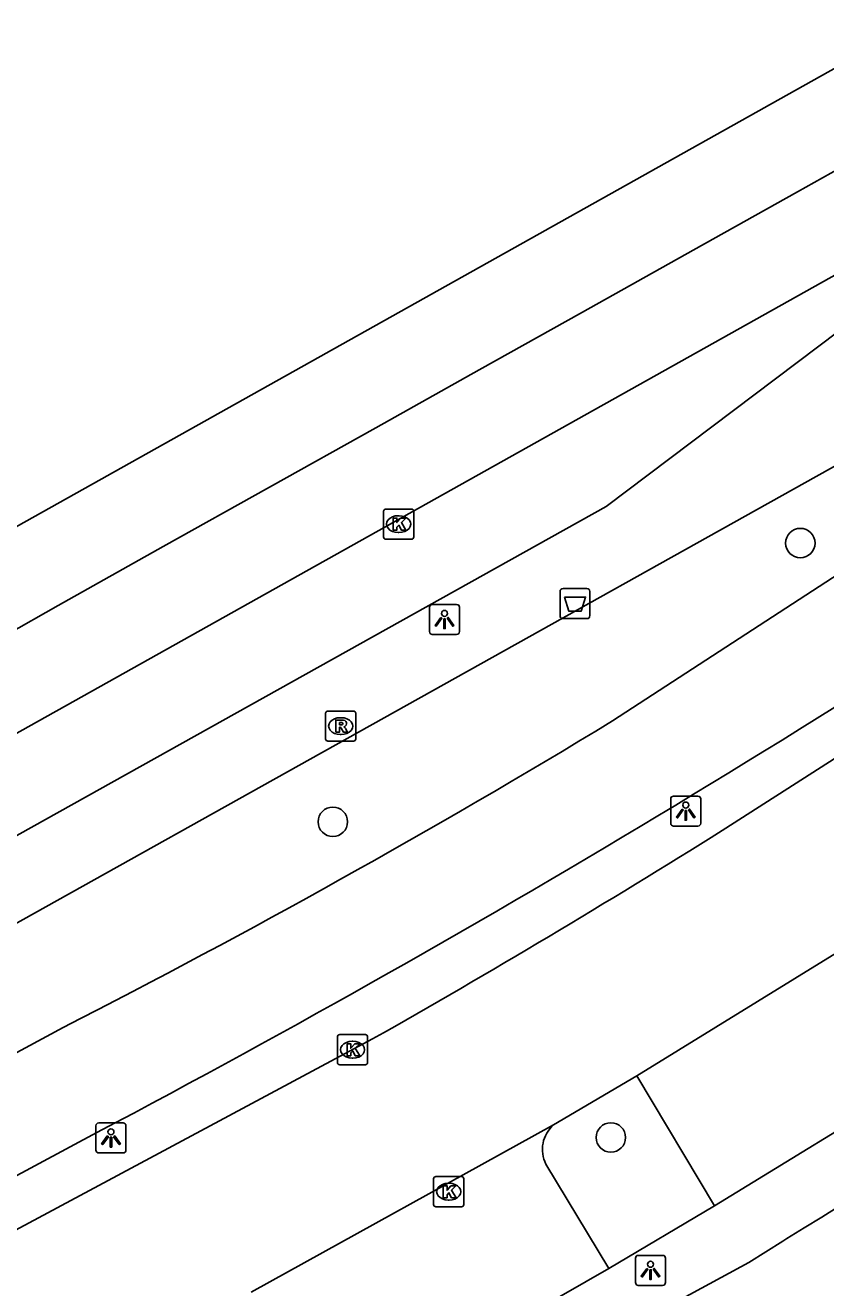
# Model space of a CAD drawing. Extents: x 157793 to 159380, y 380882 to 382313.
# Drawn here: x 159080.05 to 159106.63, y 382094.49 to 382136.4 of the extents above; entities that cross this region are included whole.
import ezdxf

# ---------------------------------------------------------------- set-up
doc = ezdxf.new("R2010")
doc.units = 0
for name, color, linetype in [('IMGEO_Afvalbak', 7, 'Continuous'), ('IMGEO_Boom', 7, 'Continuous'), ('IMGEO_Fietspad_gesloten', 7, 'Continuous'), ('IMGEO_Kolk', 7, 'Continuous'), ('IMGEO_Lichtpunt', 7, 'Continuous'), ('IMGEO_OVBaan_gesloten', 7, 'Continuous'), ('IMGEO_Parkeervlak_open', 7, 'Continuous'), ('IMGEO_Rijbaan_lokaal_open', 7, 'Continuous'), ('IMGEO_Rijbaan_regionaal_gesloten', 7, 'Continuous'), ('IMGEO_Rioolput', 7, 'Continuous'), ('IMGEO_Voetpad_open', 7, 'Continuous')]:
    doc.layers.add(name, color=color, linetype=linetype)

msp = doc.modelspace()

# ---------------------------------------------------------------- linework, layer by layer
at = {"layer": 'IMGEO_Afvalbak'}
for p, q in [((159097.808, 382116.804), (159097.808, 382117.604)), ((159097.808, 382117.604), (159097.808, 382116.804)), ((159097.908, 382117.704), (159098.698, 382117.704)), ((159098.698, 382117.704), (159097.908, 382117.704)), ((159098.798, 382117.604), (159098.798, 382116.804)), ((159098.798, 382116.804), (159098.798, 382117.604)), ((159098.698, 382116.704), (159097.908, 382116.704)), ((159097.908, 382116.704), (159098.698, 382116.704))]:
    msp.add_line(p, q, dxfattribs=at)
msp.add_lwpolyline([(159097.951, 382117.418), (159098.655, 382117.418), (159098.506, 382116.948), (159098.1, 382116.948), (159097.951, 382117.418)], dxfattribs=at)
for centre, start, end in [((159097.908, 382117.604), 90, 180), ((159097.908, 382117.604), 90, 180), ((159098.698, 382117.604), 0, 90), ((159098.698, 382117.604), 360, 90), ((159097.908, 382116.804), 180, 270), ((159097.908, 382116.804), 180, 270), ((159098.698, 382116.804), 270, 0), ((159098.698, 382116.804), 270, 0)]:
    msp.add_arc(centre, 0.1, start, end, dxfattribs=at)
at = {"layer": 'IMGEO_Boom'}
for centre in [(159105.784, 382119.211), (159090.266, 382109.959), (159099.495, 382099.479)]:
    msp.add_circle(centre, 0.489, dxfattribs=at)
at = {"layer": 'IMGEO_Fietspad_gesloten'}
for points in [[(159123.08, 382128.667), (159114.348, 382122.932), (159099.553, 382113.308)], [(159081.307, 382103.128), (159060.6, 382091.948)], [(159059.612, 382087.377), (159082.434, 382099.642)]]:
    msp.add_lwpolyline(points, dxfattribs=at)
for centre, radius, start, end in [((158904.25, 382436.953), 381.482, 297.84516, 304.47691), ((158952.368, 382355.672), 283.555, 297.04709, 301.26988)]:
    msp.add_arc(centre, radius, start, end, dxfattribs=at)
at = {"layer": 'IMGEO_Kolk'}
for p, q in [((159091.948, 382119.414), (159091.948, 382120.266)), ((159092.023, 382120.34), (159092.875, 382120.34)), ((159092.949, 382120.266), (159092.949, 382119.414)), ((159092.436, 382120.12), (159092.461, 382120.12)), ((159092.459, 382119.56), (159092.434, 382119.56)), ((159092.875, 382119.34), (159092.023, 382119.34)), ((159090.418, 382101.966), (159090.418, 382102.818)), ((159090.493, 382102.892), (159091.345, 382102.892)), ((159090.906, 382102.672), (159090.931, 382102.672)), ((159091.419, 382102.818), (159091.419, 382101.966)), ((159091.345, 382101.892), (159090.493, 382101.892)), ((159090.929, 382102.112), (159090.904, 382102.112)), ((159093.611, 382097.252), (159093.611, 382098.104)), ((159093.686, 382098.178), (159094.538, 382098.178)), ((159094.612, 382098.104), (159094.612, 382097.252)), ((159094.099, 382097.958), (159094.124, 382097.958)), ((159094.538, 382097.178), (159093.686, 382097.178)), ((159094.122, 382097.398), (159094.097, 382097.398))]:
    msp.add_line(p, q, dxfattribs=at)
for points in [[(159091.948, 382119.414), (159091.948, 382120.266)], [(159092.023, 382120.34), (159092.875, 382120.34)], [(159092.949, 382120.266), (159092.949, 382119.414)], [(159092.269, 382120.04), (159092.392, 382120.04), (159092.392, 382119.889), (159092.522, 382120.04), (159092.686, 382120.04), (159092.54, 382119.889), (159092.693, 382119.64), (159092.541, 382119.64), (159092.456, 382119.804), (159092.392, 382119.737), (159092.392, 382119.64), (159092.269, 382119.64), (159092.269, 382120.04)], [(159092.875, 382119.34), (159092.023, 382119.34)], [(159090.418, 382101.966), (159090.418, 382102.818)], [(159090.493, 382102.892), (159091.345, 382102.892)], [(159091.419, 382102.818), (159091.419, 382101.966)], [(159090.739, 382102.592), (159090.862, 382102.592), (159090.862, 382102.441), (159090.992, 382102.592), (159091.156, 382102.592), (159091.01, 382102.441), (159091.163, 382102.192), (159091.011, 382102.192), (159090.926, 382102.356), (159090.862, 382102.289), (159090.862, 382102.192), (159090.739, 382102.192), (159090.739, 382102.592)], [(159091.345, 382101.892), (159090.493, 382101.892)], [(159093.611, 382097.252), (159093.611, 382098.104)], [(159093.686, 382098.178), (159094.538, 382098.178)], [(159094.612, 382098.104), (159094.612, 382097.252)], [(159093.932, 382097.878), (159094.055, 382097.878), (159094.055, 382097.727), (159094.185, 382097.878), (159094.349, 382097.878), (159094.203, 382097.727), (159094.356, 382097.478), (159094.204, 382097.478), (159094.119, 382097.642), (159094.055, 382097.575), (159094.055, 382097.478), (159093.932, 382097.478), (159093.932, 382097.878)], [(159094.538, 382097.178), (159093.686, 382097.178)]]:
    msp.add_lwpolyline(points, dxfattribs=at)
for centre, start, end in [((159092.025, 382120.264), 91.552, 178.448), ((159092.025, 382120.264), 91.552, 178.448), ((159092.873, 382120.264), 1.552, 88.448), ((159092.873, 382120.264), 1.552, 88.448), ((159092.025, 382119.416), 181.552, 268.448), ((159092.025, 382119.416), 181.552, 268.448), ((159092.873, 382119.416), 271.552, 358.448), ((159092.873, 382119.416), 271.552, 358.448), ((159090.495, 382102.816), 91.552, 178.448), ((159090.495, 382102.816), 91.552, 178.448), ((159091.343, 382102.816), 1.552, 88.448), ((159091.343, 382102.816), 1.552, 88.448), ((159090.495, 382101.968), 181.552, 268.448), ((159090.495, 382101.968), 181.552, 268.448), ((159091.343, 382101.968), 271.552, 358.448), ((159091.343, 382101.968), 271.552, 358.448), ((159093.688, 382098.102), 91.552, 178.448), ((159093.688, 382098.102), 91.552, 178.448), ((159094.536, 382098.102), 1.552, 88.448), ((159094.536, 382098.102), 1.552, 88.448), ((159093.688, 382097.254), 181.552, 268.448), ((159093.688, 382097.254), 181.552, 268.448), ((159094.536, 382097.254), 271.552, 358.448), ((159094.536, 382097.254), 271.552, 358.448)]:
    msp.add_arc(centre, 0.0765, start, end, dxfattribs=at)
for centre, major_axis, ratio, start_param, end_param in [((159092.435, 382119.84), (-0.387, 0.002), 0.722429, 4.712389, 7.853982), ((159092.46, 382119.84), (-0.39, 0.002), 0.717154, 1.570796, 4.712389), ((159090.905, 382102.392), (-0.387, 0.002), 0.722429, 4.712389, 7.853982), ((159090.93, 382102.392), (-0.39, 0.002), 0.717154, 1.570796, 4.712389), ((159094.098, 382097.678), (-0.387, 0.002), 0.722429, 4.712389, 7.853982), ((159094.123, 382097.678), (-0.39, 0.002), 0.717154, 1.570796, 4.712389)]:
    msp.add_ellipse(centre, major_axis=major_axis, ratio=ratio, start_param=start_param, end_param=end_param, dxfattribs=at)
at = {"layer": 'IMGEO_Lichtpunt'}
for p, q in [((159093.473, 382117.079), (159093.473, 382116.272)), ((159093.473, 382117.079), (159093.473, 382116.272)), ((159094.375, 382117.174), (159093.567, 382117.174)), ((159094.375, 382117.174), (159093.567, 382117.174)), ((159094.469, 382116.272), (159094.469, 382117.079)), ((159094.469, 382116.272), (159094.469, 382117.079)), ((159093.567, 382116.178), (159094.375, 382116.178)), ((159093.567, 382116.178), (159094.375, 382116.178)), ((159101.482, 382110.715), (159101.482, 382109.908)), ((159101.482, 382110.715), (159101.482, 382109.908)), ((159102.384, 382110.81), (159101.576, 382110.81)), ((159102.384, 382110.81), (159101.576, 382110.81)), ((159102.478, 382109.908), (159102.478, 382110.715)), ((159102.478, 382109.908), (159102.478, 382110.715)), ((159101.576, 382109.814), (159102.384, 382109.814)), ((159101.576, 382109.814), (159102.384, 382109.814)), ((159082.4, 382099.867), (159082.4, 382099.06)), ((159082.4, 382099.867), (159082.4, 382099.06)), ((159083.302, 382099.962), (159082.494, 382099.962)), ((159083.302, 382099.962), (159082.494, 382099.962)), ((159083.396, 382099.06), (159083.396, 382099.867)), ((159083.396, 382099.06), (159083.396, 382099.867)), ((159082.494, 382098.966), (159083.302, 382098.966)), ((159082.494, 382098.966), (159083.302, 382098.966)), ((159101.214, 382095.564), (159100.406, 382095.564)), ((159101.214, 382095.564), (159100.406, 382095.564)), ((159100.312, 382095.469), (159100.312, 382094.662)), ((159100.312, 382095.469), (159100.312, 382094.662)), ((159101.308, 382094.662), (159101.308, 382095.469)), ((159101.308, 382094.662), (159101.308, 382095.469)), ((159100.406, 382094.568), (159101.214, 382094.568)), ((159100.406, 382094.568), (159101.214, 382094.568))]:
    msp.add_line(p, q, dxfattribs=at)
for points in [[(159093.847, 382116.743), (159093.886, 382116.715), (159093.698, 382116.453), (159093.66, 382116.48), (159093.847, 382116.743)], [(159093.949, 382116.695), (159093.996, 382116.695), (159093.996, 382116.373), (159093.949, 382116.373), (159093.949, 382116.695)], [(159094.059, 382116.715), (159094.097, 382116.742), (159094.284, 382116.48), (159094.245, 382116.452), (159094.059, 382116.715)], [(159101.856, 382110.379), (159101.895, 382110.351), (159101.707, 382110.089), (159101.669, 382110.116), (159101.856, 382110.379)], [(159101.958, 382110.331), (159102.005, 382110.331), (159102.005, 382110.009), (159101.958, 382110.009), (159101.958, 382110.331)], [(159102.068, 382110.351), (159102.106, 382110.378), (159102.293, 382110.116), (159102.254, 382110.088), (159102.068, 382110.351)], [(159082.774, 382099.531), (159082.813, 382099.503), (159082.625, 382099.241), (159082.587, 382099.268), (159082.774, 382099.531)], [(159082.876, 382099.483), (159082.923, 382099.483), (159082.923, 382099.161), (159082.876, 382099.161), (159082.876, 382099.483)], [(159082.986, 382099.503), (159083.024, 382099.53), (159083.211, 382099.268), (159083.172, 382099.24), (159082.986, 382099.503)], [(159100.686, 382095.133), (159100.725, 382095.105), (159100.537, 382094.843), (159100.499, 382094.87), (159100.686, 382095.133)], [(159100.788, 382095.085), (159100.835, 382095.085), (159100.835, 382094.763), (159100.788, 382094.763), (159100.788, 382095.085)], [(159100.898, 382095.105), (159100.936, 382095.132), (159101.123, 382094.87), (159101.084, 382094.842), (159100.898, 382095.105)]]:
    msp.add_lwpolyline(points, dxfattribs=at)
for centre in [(159093.972, 382116.877), (159101.981, 382110.513), (159082.899, 382099.665), (159100.811, 382095.267)]:
    msp.add_circle(centre, 0.0994, dxfattribs=at)
for centre, start, end in [((159093.567, 382117.079), 90, 180), ((159093.567, 382117.079), 90, 180), ((159094.375, 382117.079), 0, 90), ((159094.375, 382117.079), 0, 90), ((159093.567, 382116.272), 180, 270), ((159093.567, 382116.272), 180, 270), ((159094.375, 382116.272), 270, 0), ((159094.375, 382116.272), 270, 360), ((159101.576, 382110.715), 90, 180), ((159101.576, 382110.715), 90, 180), ((159102.384, 382110.715), 0, 90), ((159102.384, 382110.715), 0, 90), ((159101.576, 382109.908), 180, 270), ((159101.576, 382109.908), 180, 270), ((159102.384, 382109.908), 270, 0), ((159102.384, 382109.908), 270, 360), ((159082.494, 382099.867), 90, 180), ((159082.494, 382099.867), 90, 180), ((159083.302, 382099.867), 0, 90), ((159083.302, 382099.867), 0, 90), ((159082.494, 382099.06), 180, 270), ((159082.494, 382099.06), 180, 270), ((159083.302, 382099.06), 270, 0), ((159083.302, 382099.06), 270, 360), ((159100.406, 382095.469), 90, 180), ((159100.406, 382095.469), 90, 180), ((159101.214, 382095.469), 0, 90), ((159101.214, 382095.469), 0, 90), ((159100.406, 382094.662), 180, 270), ((159100.406, 382094.662), 180, 270), ((159101.214, 382094.662), 270, 0), ((159101.214, 382094.662), 270, 360)]:
    msp.add_arc(centre, 0.0946, start, end, dxfattribs=at)
at = {"layer": 'IMGEO_OVBaan_gesloten'}
for points in [[(159053.654, 382098.278), (159117.444, 382133.991)], [(159113.412, 382131.035), (159099.338, 382120.429), (159078.435, 382108.767), (159053.654, 382098.278)]]:
    msp.add_lwpolyline(points, dxfattribs=at)
at = {"layer": 'IMGEO_Parkeervlak_open'}
msp.add_lwpolyline([(159097.334, 382098.593), (159099.43, 382095.129)], dxfattribs=at)
msp.add_arc((159098.315, 382099.075), 1.093, 131.4159, 206.1506, dxfattribs=at)
at = {"layer": 'IMGEO_Rijbaan_lokaal_open'}
for points in [[(159125.158, 382123.903), (159112.651, 382115.726), (159103.186, 382109.665)], [(159100.361, 382101.529), (159106.983, 382105.612)], [(159091.584, 382102.748), (159059.378, 382085.501)], [(159097.592, 382099.894), (159100.361, 382101.529)], [(159087.552, 382094.343), (159097.592, 382099.894)]]:
    msp.add_lwpolyline(points, dxfattribs=at)
msp.add_arc((158941.396, 382367.85), 304.689, 299.53287, 302.07311, dxfattribs=at)
at = {"layer": 'IMGEO_Rijbaan_regionaal_gesloten'}
for points in [[(159053.409, 382105), (159130.172, 382148.002)], [(159116.364, 382136.845), (159112.74, 382134.818), (159109.288, 382132.887), (159105.692, 382130.876), (159102.229, 382128.938), (159098.55, 382126.881), (159095.119, 382124.961), (159091.688, 382123.042), (159088.163, 382121.07), (159084.637, 382119.098), (159081.142, 382117.143), (159077.708, 382115.192)]]:
    msp.add_lwpolyline(points, dxfattribs=at)
at = {"layer": 'IMGEO_Rioolput'}
for p, q in [((159090.025, 382112.709), (159090.025, 382113.561)), ((159090.1, 382113.635), (159090.952, 382113.635)), ((159091.026, 382113.561), (159091.026, 382112.709)), ((159090.513, 382113.415), (159090.538, 382113.415)), ((159090.536, 382112.855), (159090.511, 382112.855)), ((159090.952, 382112.635), (159090.1, 382112.635))]:
    msp.add_line(p, q, dxfattribs=at)
for points in [[(159090.025, 382112.709), (159090.025, 382113.561)], [(159090.1, 382113.635), (159090.952, 382113.635)], [(159091.026, 382113.561), (159091.026, 382112.709)], [(159090.614, 382113.333), (159090.362, 382113.335), (159090.362, 382112.935)], [(159090.362, 382112.935), (159090.486, 382112.935), (159090.486, 382113.097), (159090.497, 382113.097)], [(159090.54, 382113.254), (159090.486, 382113.254), (159090.486, 382113.173)], [(159090.486, 382113.173), (159090.538, 382113.173)], [(159090.544, 382113.068), (159090.615, 382112.935), (159090.755, 382112.935), (159090.69, 382113.061)], [(159090.952, 382112.635), (159090.1, 382112.635)]]:
    msp.add_lwpolyline(points, dxfattribs=at)
for centre, radius, start, end in [((159090.102, 382113.559), 0.0765, 91.552, 178.448), ((159090.102, 382113.559), 0.0765, 91.552, 178.448), ((159090.95, 382113.559), 0.0765, 1.552, 88.448), ((159090.95, 382113.559), 0.0765, 1.552, 88.448), ((159090.496, 382113.044), 0.0533, 26.0293, 88.6989), ((159090.522, 382113.362), 0.19, 274.7715, 282.9687), ((159090.546, 382113.158), 0.0964, 77.0061, 93.1865), ((159090.56, 382113.215), 0.0378, 276.6634, 79.6772), ((159090.613, 382113.223), 0.109, 350.3612, 89.416), ((159090.611, 382113.223), 0.112, 277.5842, 350.9817), ((159090.595, 382113.008), 0.108, 29.5134, 73.7905), ((159090.102, 382112.711), 0.0765, 181.552, 268.448), ((159090.102, 382112.711), 0.0765, 181.552, 268.448), ((159090.95, 382112.711), 0.0765, 271.552, 358.448), ((159090.95, 382112.711), 0.0765, 271.552, 358.448)]:
    msp.add_arc(centre, radius, start, end, dxfattribs=at)
for centre, major_axis, ratio, start_param, end_param in [((159090.512, 382113.135), (-0.387, 0.002), 0.722429, 4.712389, 7.853982), ((159090.537, 382113.135), (-0.39, 0.002), 0.717154, 1.570796, 4.712389)]:
    msp.add_ellipse(centre, major_axis=major_axis, ratio=ratio, start_param=start_param, end_param=end_param, dxfattribs=at)
at = {"layer": 'IMGEO_Voetpad_open'}
for points in [[(159123.08, 382128.667), (159121.978, 382130.171), (159077.514, 382105.337), (159077.301, 382105.717), (159058.563, 382097.762)], [(159100.361, 382101.529), (159102.938, 382097.207)], [(159102.938, 382097.207), (159109.698, 382101.345)], [(159102.938, 382097.207), (159099.43, 382095.129)], [(159105.336, 382096.12), (159105.2, 382096.034), (159104.078, 382095.324), (159088.796, 382087.041), (159080.569, 382082.617), (159059.326, 382071.195)], [(159099.43, 382095.129), (159097.089, 382093.789), (159090.648, 382090.316)]]:
    msp.add_lwpolyline(points, dxfattribs=at)
msp.add_arc((158688.458, 382772.508), 794.536, 301.646761, 303.217336, dxfattribs=at)

doc.saveas('drawing.dxf')
